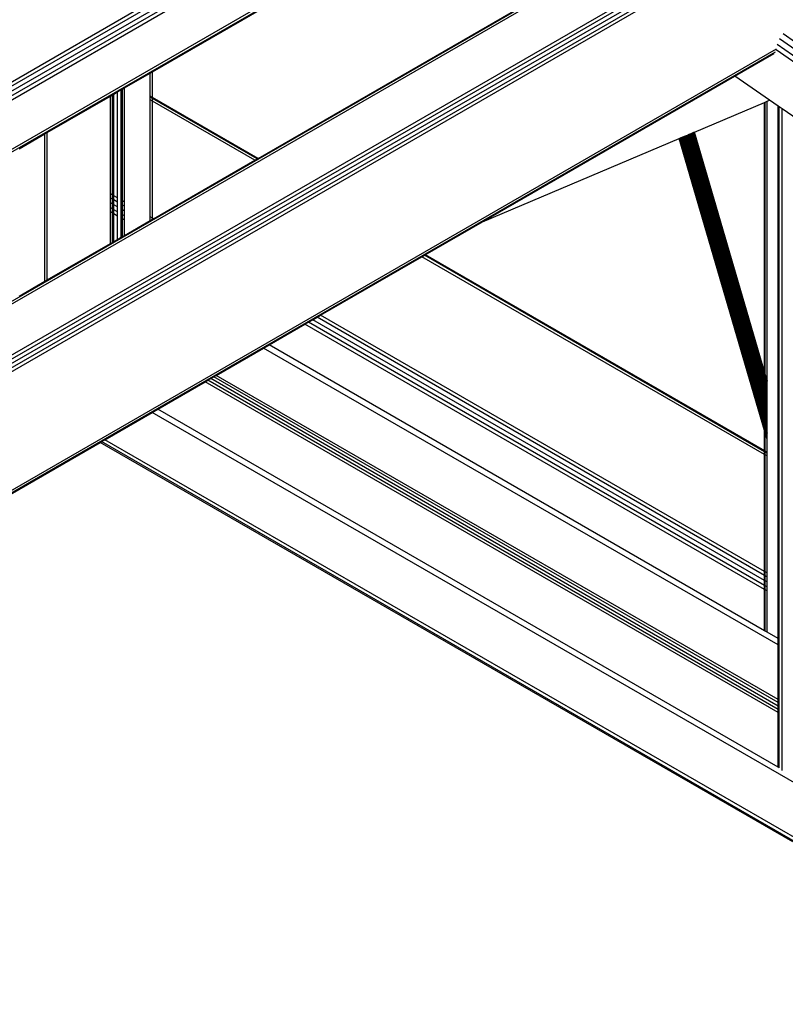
# Model space of a CAD drawing. Header units: millimetres. Extents: x 10 to 1250, y -62 to 528.
# Tile 740 of 909: x 623.533 to 624.088, y 518.068 to 518.783. Entities that reach past the tile are written whole.
import ezdxf

# ---------------------------------------------------------------- set-up
doc = ezdxf.new("R2010")
doc.units = ezdxf.units.MM
doc.header["$LTSCALE"] = 0.05

msp = doc.modelspace()

# ---------------------------------------------------------------- linework, layer by layer
at = {"color": 8}
for p, q in [((621.95589, 517.83056), (624.62821, 519.37343)), ((621.95375, 517.8162), (624.63906, 519.36656)), ((621.95534, 517.82012), (624.63669, 519.3682)), ((621.95589, 517.82755), (624.63111, 519.37209)), ((621.95589, 517.824), (624.63364, 519.37)), ((621.95375, 517.78034), (624.63906, 519.3307)), ((621.95534, 517.77924), (624.63669, 519.32732)), ((621.95589, 517.67121), (624.08469, 518.90027)), ((621.95589, 517.66937), (624.08667, 518.89958)), ((621.95589, 517.6323), (624.11877, 518.88104)), ((621.95589, 517.62956), (624.12075, 518.87945)), ((621.95589, 517.62634), (624.12242, 518.87719)), ((621.95589, 517.62312), (624.12354, 518.87461)), ((623.62926, 518.74496), (623.85704, 518.87647)), ((621.95589, 517.62038), (624.12393, 518.8721)), ((623.70573, 518.68211), (623.94128, 518.81811)), ((624.55207, 518.44444), (624.08387, 518.76882)), ((624.55207, 518.4498), (624.0865, 518.77236)), ((621.95589, 517.53432), (624.08163, 518.76161)), ((621.95589, 517.53249), (624.08112, 518.75948)), ((624.55421, 518.43332), (624.08139, 518.7609)), ((624.55262, 518.43878), (624.08212, 518.76475)), ((624.0515, 518.74175), (624.08, 518.7582)), ((623.62756, 518.74398), (623.62926, 518.74496)), ((623.62926, 518.72626), (623.62926, 518.74496)), ((623.60889, 518.73321), (623.62756, 518.74398)), ((623.62756, 518.72724), (623.62756, 518.74398)), ((623.86863, 518.63617), (624.0515, 518.74175)), ((624.07674, 518.72426), (624.0515, 518.74175)), ((623.60105, 518.72868), (623.60379, 518.73026)), ((623.60379, 518.73026), (623.60655, 518.73185)), ((623.60379, 518.65339), (623.60379, 518.73026)), ((623.60655, 518.73185), (623.60747, 518.73238)), ((623.60655, 518.6518), (623.60655, 518.73185)), ((623.60747, 518.73238), (623.60889, 518.73321)), ((623.60747, 518.65127), (623.60747, 518.73238)), ((623.60889, 518.65044), (623.60889, 518.73321)), ((623.55289, 518.70087), (623.59871, 518.72733)), ((623.59871, 518.72733), (623.60012, 518.72814)), ((623.59871, 518.65632), (623.59871, 518.72733)), ((623.60012, 518.72814), (623.60105, 518.72868)), ((623.60012, 518.65551), (623.60012, 518.72814)), ((623.60105, 518.65498), (623.60105, 518.72868)), ((623.62926, 518.72626), (623.62756, 518.72724)), ((623.62756, 518.72652), (623.62756, 518.72724)), ((623.62926, 518.72554), (623.62756, 518.72652)), ((623.62756, 518.72452), (623.62756, 518.72652)), ((623.62926, 518.72354), (623.62756, 518.72452)), ((623.62756, 518.63967), (623.62756, 518.72452)), ((623.70573, 518.68211), (623.62926, 518.72626)), ((623.62926, 518.72554), (623.62926, 518.72626)), ((623.70511, 518.68175), (623.62926, 518.72554)), ((623.62926, 518.72354), (623.62926, 518.72554)), ((623.70337, 518.68075), (623.62926, 518.72354)), ((623.62926, 518.63869), (623.62926, 518.72354)), ((624.0736, 518.72293), (624.07499, 518.72352)), ((624.07499, 518.72352), (624.07674, 518.72426)), ((624.07499, 518.52094), (624.07499, 518.72352)), ((624.08295, 518.71996), (624.07674, 518.72426)), ((624.02219, 518.70117), (624.07312, 518.72273)), ((624.07312, 518.72273), (624.0736, 518.72293)), ((624.07312, 518.52732), (624.07312, 518.72273)), ((624.0736, 518.52569), (624.0736, 518.72293)), ((624.08295, 518.3337), (624.08295, 518.71996)), ((624.08368, 518.71945), (624.08295, 518.71996)), ((624.08368, 518.33328), (624.08368, 518.71945)), ((624.08577, 518.71801), (624.08368, 518.71945)), ((624.08577, 518.23802), (624.08577, 518.71801)), ((624.10443, 518.70507), (624.08577, 518.71801)), ((623.53253, 518.68912), (623.55119, 518.69989)), ((623.55119, 518.69989), (623.55289, 518.70087)), ((623.55119, 518.59289), (623.55119, 518.69989)), ((623.55289, 518.59387), (623.55289, 518.70087)), ((623.86863, 518.63617), (624.0111, 518.69647)), ((624.0111, 518.69647), (624.01116, 518.6965)), ((624.07312, 518.48463), (624.0111, 518.69647)), ((624.01116, 518.6965), (624.01131, 518.69656)), ((624.07312, 518.48487), (624.01116, 518.6965)), ((624.01131, 518.69656), (624.01154, 518.69666)), ((624.07312, 518.48544), (624.01131, 518.69656)), ((624.01154, 518.69666), (624.01186, 518.69679)), ((624.07312, 518.48634), (624.01154, 518.69666)), ((624.01186, 518.69679), (624.01224, 518.69696)), ((624.07312, 518.48754), (624.01186, 518.69679)), ((624.01224, 518.69696), (624.0127, 518.69715)), ((624.01224, 518.69696), (624.07312, 518.48904)), ((624.0127, 518.69715), (624.01323, 518.69737)), ((624.07312, 518.4908), (624.0127, 518.69715)), ((624.01323, 518.69737), (624.0138, 518.69762)), ((624.07312, 518.4928), (624.01323, 518.69737)), ((624.0138, 518.69762), (624.01442, 518.69788)), ((624.07312, 518.49501), (624.0138, 518.69762)), ((624.01442, 518.69788), (624.01508, 518.69816)), ((624.07312, 518.49739), (624.01442, 518.69788)), ((624.01508, 518.69816), (624.01576, 518.69844)), ((624.07312, 518.49991), (624.01508, 518.69816)), ((624.01576, 518.69844), (624.01645, 518.69874)), ((624.07312, 518.50253), (624.01576, 518.69844)), ((624.01645, 518.69874), (624.01715, 518.69903)), ((624.07312, 518.50519), (624.01645, 518.69874)), ((624.01715, 518.69903), (624.01784, 518.69933)), ((624.07312, 518.50787), (624.01715, 518.69903)), ((624.01784, 518.69933), (624.01851, 518.69961)), ((624.07312, 518.51052), (624.01784, 518.69933)), ((624.01851, 518.69961), (624.01916, 518.69988)), ((624.07312, 518.5131), (624.01851, 518.69961)), ((624.01916, 518.69988), (624.01976, 518.70014)), ((624.07312, 518.51557), (624.01916, 518.69988)), ((624.01976, 518.70014), (624.02031, 518.70037)), ((624.07312, 518.51789), (624.01976, 518.70014)), ((624.02031, 518.70037), (624.02081, 518.70058)), ((624.07312, 518.52001), (624.02031, 518.70037)), ((624.02081, 518.70058), (624.02124, 518.70077)), ((624.07312, 518.52192), (624.02081, 518.70058)), ((624.02124, 518.70077), (624.0216, 518.70092)), ((624.07312, 518.52357), (624.02124, 518.70077)), ((624.0216, 518.70092), (624.02188, 518.70104)), ((624.07312, 518.52495), (624.0216, 518.70092)), ((624.02188, 518.70104), (624.02208, 518.70112)), ((624.07312, 518.52603), (624.02188, 518.70104)), ((624.02208, 518.70112), (624.02219, 518.70117)), ((624.07312, 518.52679), (624.02208, 518.70112)), ((624.07312, 518.52732), (624.02219, 518.70117)), ((623.62989, 518.63832), (623.70337, 518.68075)), ((623.70337, 518.68075), (623.70511, 518.68175)), ((623.70511, 518.68175), (623.70573, 518.68211)), ((623.60012, 518.65551), (623.59871, 518.65632)), ((623.59871, 518.65331), (623.59871, 518.65632)), ((623.60012, 518.6525), (623.59871, 518.65331)), ((623.59871, 518.64976), (623.59871, 518.65331)), ((623.60105, 518.65498), (623.60012, 518.65551)), ((623.60012, 518.6525), (623.60012, 518.65551)), ((623.60105, 518.65197), (623.60012, 518.6525)), ((623.60012, 518.64894), (623.60012, 518.6525)), ((623.60379, 518.65339), (623.60105, 518.65498)), ((623.60105, 518.65197), (623.60105, 518.65498)), ((623.60379, 518.65038), (623.60105, 518.65197)), ((623.60105, 518.64841), (623.60105, 518.65197)), ((623.60379, 518.65038), (623.60379, 518.65339)), ((623.60747, 518.65127), (623.60655, 518.6518)), ((623.60655, 518.64879), (623.60655, 518.6518)), ((623.60012, 518.64894), (623.59871, 518.64976)), ((623.59871, 518.6462), (623.59871, 518.64976)), ((623.60012, 518.64539), (623.59871, 518.6462)), ((623.59871, 518.64319), (623.59871, 518.6462)), ((623.60105, 518.64841), (623.60012, 518.64894)), ((623.60012, 518.64539), (623.60012, 518.64894)), ((623.60105, 518.64485), (623.60012, 518.64539)), ((623.60012, 518.64238), (623.60012, 518.64539)), ((623.60379, 518.64682), (623.60105, 518.64841)), ((623.60105, 518.64485), (623.60105, 518.64841)), ((623.60379, 518.64327), (623.60105, 518.64485)), ((623.60105, 518.64185), (623.60105, 518.64485)), ((623.60379, 518.64682), (623.60379, 518.65038)), ((623.60379, 518.64327), (623.60379, 518.64682)), ((623.60747, 518.64826), (623.60655, 518.64879)), ((623.60655, 518.64523), (623.60655, 518.64879)), ((623.60747, 518.6447), (623.60655, 518.64523)), ((623.60655, 518.64167), (623.60655, 518.64523)), ((623.60889, 518.65044), (623.60747, 518.65127)), ((623.60747, 518.64826), (623.60747, 518.65127)), ((623.60889, 518.64744), (623.60747, 518.64826)), ((623.60747, 518.6447), (623.60747, 518.64826)), ((623.60889, 518.64388), (623.60747, 518.6447)), ((623.60747, 518.64115), (623.60747, 518.6447)), ((623.60889, 518.64744), (623.60889, 518.65044)), ((623.60889, 518.64388), (623.60889, 518.64744)), ((623.59871, 518.62032), (623.59871, 518.64319)), ((623.60012, 518.64238), (623.59871, 518.64319)), ((623.60012, 518.62114), (623.60012, 518.64238)), ((623.60105, 518.64185), (623.60012, 518.64238)), ((623.60379, 518.64026), (623.60105, 518.64185)), ((623.60105, 518.62167), (623.60105, 518.64185)), ((623.60379, 518.64026), (623.60379, 518.64327)), ((623.60379, 518.62326), (623.60379, 518.64026)), ((623.60747, 518.64115), (623.60655, 518.64167)), ((623.60655, 518.63867), (623.60655, 518.64167)), ((623.60747, 518.63814), (623.60655, 518.63867)), ((623.60655, 518.62485), (623.60655, 518.63867)), ((623.60889, 518.64032), (623.60747, 518.64115)), ((623.60747, 518.63814), (623.60747, 518.64115)), ((623.60889, 518.63731), (623.60747, 518.63814)), ((623.60747, 518.62538), (623.60747, 518.63814)), ((623.60889, 518.64032), (623.60889, 518.64388)), ((623.60889, 518.63731), (623.60889, 518.64032)), ((623.62926, 518.63869), (623.62756, 518.63967)), ((623.62756, 518.63698), (623.62756, 518.63967)), ((623.62756, 518.63698), (623.62926, 518.63796)), ((623.62989, 518.63832), (623.62926, 518.63869)), ((623.62926, 518.63796), (623.62926, 518.63869)), ((623.62926, 518.63796), (623.62989, 518.63832)), ((623.60889, 518.6262), (623.60889, 518.63731)), ((623.60889, 518.6262), (623.62756, 518.63698)), ((623.82697, 518.61211), (623.86863, 518.63617)), ((623.60105, 518.62167), (623.60379, 518.62326)), ((623.60379, 518.62326), (623.60655, 518.62485)), ((623.60655, 518.62485), (623.60747, 518.62538)), ((623.60747, 518.62538), (623.60889, 518.6262)), ((623.55289, 518.59387), (623.59871, 518.62032)), ((623.59871, 518.62032), (623.60012, 518.62114)), ((623.60012, 518.62114), (623.60105, 518.62167)), ((623.75112, 518.56833), (623.82461, 518.61075)), ((623.82461, 518.61075), (623.82635, 518.61176)), ((624.07312, 518.46727), (623.82461, 518.61075)), ((623.82635, 518.61176), (623.82697, 518.61211)), ((624.07312, 518.46928), (623.82635, 518.61176)), ((624.07312, 518.46999), (623.82697, 518.61211)), ((623.53253, 518.58211), (623.55119, 518.59289)), ((623.55119, 518.59289), (623.55289, 518.59387)), ((623.74544, 518.56504), (623.74852, 518.56682)), ((623.74852, 518.56682), (623.75112, 518.56833)), ((624.07312, 518.37941), (623.74852, 518.56682)), ((624.07312, 518.38242), (623.75112, 518.56833)), ((623.71385, 518.54681), (623.73975, 518.56176)), ((623.73975, 518.56176), (623.74236, 518.56327)), ((624.07312, 518.36929), (623.73975, 518.56176)), ((623.74236, 518.56327), (623.74544, 518.56504)), ((624.07312, 518.3723), (623.74236, 518.56327)), ((624.07312, 518.37586), (623.74544, 518.56504)), ((623.70981, 518.54447), (623.71385, 518.54681)), ((624.07312, 518.33938), (623.71385, 518.54681)), ((623.67546, 518.52464), (623.70981, 518.54447)), ((624.08295, 518.32904), (623.70981, 518.54447)), ((623.67142, 518.52231), (623.6736, 518.52357)), ((623.6736, 518.52357), (623.67546, 518.52464)), ((624.08295, 518.28723), (623.6736, 518.52357)), ((624.08295, 518.28938), (623.67546, 518.52464)), ((624.07312, 518.52722), (624.07312, 518.52732)), ((624.0736, 518.52569), (624.07312, 518.52722)), ((624.07312, 518.52679), (624.07312, 518.52722)), ((624.0736, 518.52517), (624.07312, 518.52679)), ((624.07312, 518.52603), (624.07312, 518.52679)), ((624.0736, 518.5244), (624.07312, 518.52603)), ((624.07312, 518.52495), (624.07312, 518.52603)), ((624.0736, 518.52333), (624.07312, 518.52495)), ((624.07312, 518.52357), (624.07312, 518.52495)), ((624.0736, 518.52195), (624.07312, 518.52357)), ((624.07312, 518.52192), (624.07312, 518.52357)), ((624.0736, 518.5256), (624.0736, 518.52569)), ((624.07499, 518.52094), (624.0736, 518.5256)), ((624.0736, 518.52517), (624.0736, 518.5256)), ((624.07499, 518.52041), (624.0736, 518.52517)), ((624.0736, 518.5244), (624.0736, 518.52517)), ((624.07499, 518.51965), (624.0736, 518.5244)), ((624.0736, 518.52333), (624.0736, 518.5244)), ((624.07499, 518.51857), (624.0736, 518.52333)), ((624.0736, 518.52195), (624.0736, 518.52333)), ((623.63303, 518.50015), (623.66738, 518.51998)), ((623.66738, 518.51998), (623.66923, 518.52105)), ((624.08295, 518.28005), (623.66738, 518.51998)), ((623.66923, 518.52105), (623.67142, 518.52231)), ((624.08295, 518.28219), (623.66923, 518.52105)), ((624.08295, 518.28472), (623.67142, 518.52231)), ((624.0736, 518.5203), (624.07312, 518.52192)), ((624.07312, 518.52001), (624.07312, 518.52192)), ((624.0736, 518.51839), (624.07312, 518.52001)), ((624.07312, 518.51789), (624.07312, 518.52001)), ((624.0736, 518.51626), (624.07312, 518.51789)), ((624.07312, 518.51557), (624.07312, 518.51789)), ((624.07499, 518.5172), (624.0736, 518.52195)), ((624.0736, 518.5203), (624.0736, 518.52195)), ((624.07499, 518.51554), (624.0736, 518.5203)), ((624.0736, 518.51839), (624.0736, 518.5203)), ((624.07499, 518.51364), (624.0736, 518.51839)), ((624.0736, 518.51626), (624.0736, 518.51839)), ((624.07499, 518.51151), (624.0736, 518.51626)), ((624.0736, 518.51395), (624.0736, 518.51626)), ((624.07499, 518.52094), (624.07499, 518.52041)), ((624.07499, 518.51965), (624.07499, 518.52041)), ((624.07499, 518.51857), (624.07499, 518.51965)), ((624.07499, 518.5172), (624.07499, 518.51857)), ((624.07499, 518.51554), (624.07499, 518.5172)), ((624.0736, 518.51395), (624.07312, 518.51557)), ((624.07312, 518.5131), (624.07312, 518.51557)), ((624.0736, 518.51148), (624.07312, 518.5131)), ((624.07312, 518.51052), (624.07312, 518.5131)), ((624.0736, 518.5089), (624.07312, 518.51052)), ((624.07312, 518.50787), (624.07312, 518.51052)), ((624.07499, 518.50919), (624.0736, 518.51395)), ((624.0736, 518.51148), (624.0736, 518.51395)), ((624.07499, 518.50673), (624.0736, 518.51148)), ((624.0736, 518.5089), (624.0736, 518.51148)), ((624.07499, 518.50415), (624.0736, 518.5089)), ((624.0736, 518.50625), (624.0736, 518.5089)), ((624.07499, 518.51364), (624.07499, 518.51554)), ((624.07499, 518.51151), (624.07499, 518.51364)), ((624.07499, 518.50919), (624.07499, 518.51151)), ((624.07499, 518.50673), (624.07499, 518.50919)), ((624.0736, 518.50625), (624.07312, 518.50787)), ((624.07312, 518.50519), (624.07312, 518.50787)), ((624.0736, 518.50357), (624.07312, 518.50519)), ((624.07312, 518.50253), (624.07312, 518.50519)), ((624.0736, 518.5009), (624.07312, 518.50253)), ((624.07312, 518.49991), (624.07312, 518.50253)), ((624.07499, 518.5015), (624.0736, 518.50625)), ((624.0736, 518.50357), (624.0736, 518.50625)), ((624.07499, 518.49882), (624.0736, 518.50357)), ((624.0736, 518.5009), (624.0736, 518.50357)), ((624.07499, 518.50415), (624.07499, 518.50673)), ((624.07499, 518.5015), (624.07499, 518.50415)), ((623.59465, 518.47798), (623.629, 518.49782)), ((623.629, 518.49782), (623.63303, 518.50015)), ((624.44128, 518.02884), (623.629, 518.49782)), ((624.08295, 518.24039), (623.63303, 518.50015)), ((624.0736, 518.49829), (624.07312, 518.49991)), ((624.07312, 518.49739), (624.07312, 518.49991)), ((624.0736, 518.49577), (624.07312, 518.49739)), ((624.07312, 518.49501), (624.07312, 518.49739)), ((624.0736, 518.49339), (624.07312, 518.49501)), ((624.07312, 518.4928), (624.07312, 518.49501)), ((624.07499, 518.49615), (624.0736, 518.5009)), ((624.0736, 518.49829), (624.0736, 518.5009)), ((624.07499, 518.49354), (624.0736, 518.49829)), ((624.0736, 518.49577), (624.0736, 518.49829)), ((624.07499, 518.49102), (624.0736, 518.49577)), ((624.0736, 518.49339), (624.0736, 518.49577)), ((624.07499, 518.49882), (624.07499, 518.5015)), ((624.07499, 518.49615), (624.07499, 518.49882)), ((624.07499, 518.49354), (624.07499, 518.49615)), ((624.0736, 518.49118), (624.07312, 518.4928)), ((624.07312, 518.4908), (624.07312, 518.4928)), ((624.0736, 518.48918), (624.07312, 518.4908)), ((624.07312, 518.48904), (624.07312, 518.4908)), ((624.07312, 518.48904), (624.0736, 518.48741)), ((624.07312, 518.48754), (624.07312, 518.48904)), ((624.0736, 518.48592), (624.07312, 518.48754)), ((624.07312, 518.48634), (624.07312, 518.48754)), ((624.07499, 518.48864), (624.0736, 518.49339)), ((624.0736, 518.49118), (624.0736, 518.49339)), ((624.07499, 518.48643), (624.0736, 518.49118)), ((624.0736, 518.48918), (624.0736, 518.49118)), ((624.07499, 518.48442), (624.0736, 518.48918)), ((624.0736, 518.48741), (624.0736, 518.48918)), ((624.0736, 518.48741), (624.07499, 518.48266)), ((624.0736, 518.48592), (624.0736, 518.48741)), ((624.07499, 518.49102), (624.07499, 518.49354)), ((624.07499, 518.48864), (624.07499, 518.49102)), ((624.07499, 518.48643), (624.07499, 518.48864)), ((624.0736, 518.48471), (624.07312, 518.48634)), ((624.07312, 518.48544), (624.07312, 518.48634)), ((624.0736, 518.48382), (624.07312, 518.48544)), ((624.07312, 518.48487), (624.07312, 518.48544)), ((624.0736, 518.48325), (624.07312, 518.48487)), ((624.07312, 518.48463), (624.07312, 518.48487)), ((624.0736, 518.48301), (624.07312, 518.48463)), ((624.07312, 518.46999), (624.07312, 518.48463)), ((624.07499, 518.48116), (624.0736, 518.48592)), ((624.0736, 518.48471), (624.0736, 518.48592)), ((624.07499, 518.47996), (624.0736, 518.48471)), ((624.0736, 518.48382), (624.0736, 518.48471)), ((624.07499, 518.47906), (624.0736, 518.48382)), ((624.0736, 518.48325), (624.0736, 518.48382)), ((624.07499, 518.47849), (624.0736, 518.48325)), ((624.0736, 518.48301), (624.0736, 518.48325)), ((624.07499, 518.47825), (624.0736, 518.48301)), ((624.0736, 518.46972), (624.0736, 518.48301)), ((624.07499, 518.48442), (624.07499, 518.48643)), ((624.07499, 518.48266), (624.07499, 518.48442)), ((624.07499, 518.48116), (624.07499, 518.48266)), ((624.07499, 518.47996), (624.07499, 518.48116)), ((621.95589, 517.53185), (623.5913, 518.47605)), ((623.5913, 518.47605), (623.59216, 518.47655)), ((624.09348, 518.18611), (623.5913, 518.47605)), ((623.59216, 518.47655), (623.59465, 518.47798)), ((624.44128, 517.98631), (623.59216, 518.47655)), ((624.44128, 517.98918), (623.59465, 518.47798)), ((624.07499, 518.47906), (624.07499, 518.47996)), ((624.07499, 518.47849), (624.07499, 518.47906)), ((624.07499, 518.47825), (624.07499, 518.47849)), ((624.07499, 518.46892), (624.07499, 518.47825)), ((624.0736, 518.46972), (624.07312, 518.46999)), ((624.07312, 518.46928), (624.07312, 518.46999)), ((624.0736, 518.469), (624.07312, 518.46928)), ((624.07312, 518.46727), (624.07312, 518.46928)), ((624.0736, 518.467), (624.07312, 518.46727)), ((624.07312, 518.38242), (624.07312, 518.46727)), ((624.07499, 518.46892), (624.0736, 518.46972)), ((624.0736, 518.469), (624.0736, 518.46972)), ((624.07499, 518.4682), (624.0736, 518.469)), ((624.0736, 518.467), (624.0736, 518.469)), ((624.07499, 518.46619), (624.0736, 518.467)), ((624.0736, 518.38215), (624.0736, 518.467)), ((624.07499, 518.4682), (624.07499, 518.46892)), ((624.07499, 518.46619), (624.07499, 518.4682)), ((624.07499, 518.38134), (624.07499, 518.46619)), ((624.0736, 518.38215), (624.07312, 518.38242)), ((624.07312, 518.37941), (624.07312, 518.38242)), ((624.07499, 518.38134), (624.0736, 518.38215)), ((624.0736, 518.37914), (624.0736, 518.38215)), ((624.07499, 518.37833), (624.07499, 518.38134)), ((624.0736, 518.37914), (624.07312, 518.37941)), ((624.07312, 518.37586), (624.07312, 518.37941)), ((624.0736, 518.37558), (624.07312, 518.37586)), ((624.07312, 518.3723), (624.07312, 518.37586)), ((624.07499, 518.37833), (624.0736, 518.37914)), ((624.0736, 518.37558), (624.0736, 518.37914)), ((624.07499, 518.37478), (624.0736, 518.37558)), ((624.0736, 518.37202), (624.0736, 518.37558)), ((624.07499, 518.37478), (624.07499, 518.37833)), ((624.07499, 518.37122), (624.07499, 518.37478)), ((624.0736, 518.37202), (624.07312, 518.3723)), ((624.07312, 518.36929), (624.07312, 518.3723)), ((624.07312, 518.33938), (624.07312, 518.36929)), ((624.0736, 518.36902), (624.07312, 518.36929)), ((624.07499, 518.37122), (624.0736, 518.37202)), ((624.0736, 518.36902), (624.0736, 518.37202)), ((624.07499, 518.36821), (624.0736, 518.36902)), ((624.0736, 518.3391), (624.0736, 518.36902)), ((624.07499, 518.36821), (624.07499, 518.37122)), ((624.07499, 518.3383), (624.07499, 518.36821)), ((624.0736, 518.3391), (624.07312, 518.33938)), ((624.07499, 518.3383), (624.0736, 518.3391)), ((624.08295, 518.3337), (624.07499, 518.3383)), ((624.08368, 518.33328), (624.08295, 518.3337)), ((624.08295, 518.32904), (624.08295, 518.3337)), ((624.08368, 518.32862), (624.08368, 518.33328)), ((624.08368, 518.32862), (624.08295, 518.32904)), ((624.08295, 518.28938), (624.08295, 518.32904)), ((624.08368, 518.28896), (624.08368, 518.32862)), ((624.08368, 518.28896), (624.08295, 518.28938)), ((624.08295, 518.28723), (624.08295, 518.28938)), ((624.08368, 518.28681), (624.08368, 518.28896)), ((624.08368, 518.28681), (624.08295, 518.28723)), ((624.08295, 518.28472), (624.08295, 518.28723)), ((624.08368, 518.28429), (624.08295, 518.28472)), ((624.08295, 518.28219), (624.08295, 518.28472)), ((624.08368, 518.28177), (624.08295, 518.28219)), ((624.08295, 518.28005), (624.08295, 518.28219)), ((624.08368, 518.28429), (624.08368, 518.28681)), ((624.08368, 518.28177), (624.08368, 518.28429)), ((624.08368, 518.27963), (624.08368, 518.28177)), ((624.08368, 518.27963), (624.08295, 518.28005)), ((624.08295, 518.24039), (624.08295, 518.28005)), ((624.08368, 518.23997), (624.08368, 518.27963)), ((624.08368, 518.23997), (624.08295, 518.24039)), ((624.08368, 518.23982), (624.08368, 518.23997))]:
    msp.add_line(p, q, dxfattribs=at)

doc.saveas('drawing.dxf')
